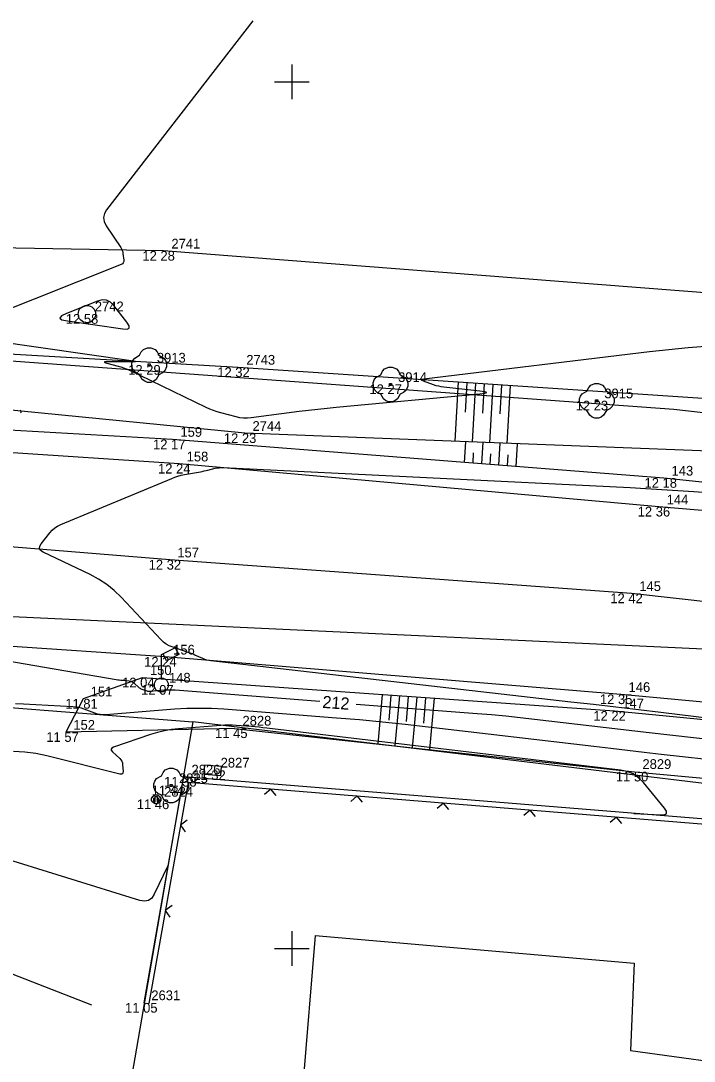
# Model space of a CAD drawing. Extents: x -703403 to -701924, y -1022520 to -1021856.
# Drawn here: x -702207.82 to -702188.39, y -1022278.25 to -1022248.24 of the extents above; entities that cross this region are included whole.
import ezdxf

# ---------------------------------------------------------------- set-up
doc = ezdxf.new("R2010")
doc.units = 0
for name, color, linetype in [('Ex_Contour Labels', 7, 'Continuous'), ('Ex_Major Contours', 7, 'Continuous'), ('Ex_Minor Contours', 7, 'Continuous'), ('Z_body', 7, 'Continuous'), ('Z_body_cisla', 7, 'Continuous'), ('Z_body_vysky_redukovane', 7, 'Continuous'), ('Z_hektometricka_sit', 7, 'Continuous'), ('Z_hrany_paty', 7, 'Continuous'), ('Z_katastr_hranice', 7, 'Continuous'), ('Z_katastr_vnitrni_kresba', 7, 'Continuous'), ('Z_komunikace', 7, 'Continuous'), ('Z_komunikace_osa', 7, 'Continuous'), ('Z_pilire', 7, 'Continuous'), ('Z_ploty', 7, 'Continuous'), ('Z_ploty_znacky', 7, 'Continuous'), ('Z_pole_rozhranni', 7, 'Continuous'), ('Z_site_vo_znaky', 7, 'Continuous'), ('Z_sloupy', 7, 'Continuous'), ('Z_technicke_srafy', 7, 'Continuous'), ('Z_zelen_jednotliva', 7, 'Continuous')]:
    doc.layers.add(name, color=color, linetype=linetype)

# ---------------------------------------------------------------- blocks, each defined once
blk = doc.blocks.new('POINT_DISPLAY')
blk.add_line((0, 0), (0, 0))
blk = doc.blocks.new('Z10001')
blk.add_circle((0, 0), 0.25)
blk = doc.blocks.new('Z24')
for p, q in [((-0.28, 0.28), (-0.23, 0.38)), ((-0.23, 0.38), (-0.17, 0.45)), ((-0.17, 0.45), (-0.05, 0.5)), ((-0.05, 0.5), (0.05, 0.5)), ((0.05, 0.5), (0.17, 0.45)), ((0.17, 0.45), (0.23, 0.38)), ((0.23, 0.38), (0.28, 0.28)), ((-0.5, 0.05), (-0.47, 0.13)), ((-0.5, -0.05), (-0.5, 0.05)), ((-0.47, 0.13), (-0.42, 0.2)), ((-0.42, 0.2), (-0.28, 0.28)), ((-0.03, -0.03), (-0.03, 0.03)), ((-0.03, 0.03), (0.03, 0.03)), ((0.03, 0.03), (0.03, -0.03)), ((0.28, 0.28), (0.42, 0.2)), ((0.42, 0.2), (0.47, 0.13)), ((0.47, 0.13), (0.5, 0.05)), ((0.5, 0.05), (0.5, -0.05)), ((-0.45, -0.17), (-0.5, -0.05)), ((-0.38, -0.23), (-0.45, -0.17)), ((-0.28, -0.28), (-0.38, -0.23)), ((-0.2, -0.42), (-0.28, -0.28)), ((0.03, -0.03), (-0.03, -0.03)), ((0.28, -0.28), (0.2, -0.42)), ((0.38, -0.23), (0.28, -0.28)), ((0.45, -0.17), (0.38, -0.23)), ((0.5, -0.05), (0.45, -0.17)), ((-0.13, -0.47), (-0.2, -0.42)), ((-0.05, -0.5), (-0.13, -0.47)), ((0.05, -0.5), (-0.05, -0.5)), ((0.13, -0.47), (0.05, -0.5)), ((0.2, -0.42), (0.13, -0.47))]:
    blk.add_line(p, q)
blk = doc.blocks.new('Z13')
for p, q in [((0, 0.88), (0.45, 1.1)), ((0.4, 1.07), (0.5, 0.88)), ((0, 0.2), (0, 0.88)), ((0.15, 0.7), (0.05, 0.9)), ((0.5, 0.88), (0.15, 0.7)), ((-0.2, 0.05), (-0.15, 0.15)), ((-0.2, -0.05), (-0.2, 0.05)), ((-0.15, 0.15), (-0.05, 0.2)), ((-0.05, 0.2), (0.05, 0.2)), ((0.05, 0.2), (0.15, 0.15)), ((0.15, 0.15), (0.2, 0.05)), ((0.2, 0.05), (0.2, -0.05)), ((-0.15, -0.15), (-0.2, -0.05)), ((-0.05, -0.2), (-0.15, -0.15)), ((0.05, -0.2), (-0.05, -0.2)), ((0.15, -0.15), (0.05, -0.2)), ((0.2, -0.05), (0.15, -0.15))]:
    blk.add_line(p, q)
blk = doc.blocks.new('Z666')
for p, q in [((-0.25, 0.13), (-0.25, -0.13)), ((0.25, 0.13), (-0.25, 0.13)), ((0.25, -0.13), (0.25, 0.13)), ((-0.25, -0.13), (0.25, -0.13))]:
    blk.add_line(p, q)
blk = doc.blocks.new('Z601')
for p, q in [((-0.13, 0.03), (-0.1, 0.08)), ((-0.13, -0.03), (-0.13, 0.03)), ((-0.1, 0.08), (-0.08, 0.1)), ((-0.08, 0.1), (-0.03, 0.13)), ((-0.08, 0.05), (-0.08, -0.05)), ((-0.03, 0.13), (0.03, 0.13)), ((-0.03, -0.08), (-0.03, 0.08)), ((-0.03, 0.08), (0.03, 0.08)), ((0.03, 0.13), (0.08, 0.1)), ((0.03, 0.08), (0.03, -0.08)), ((0.08, 0.1), (0.1, 0.08)), ((0.08, -0.05), (0.08, 0.05)), ((0.1, 0.08), (0.13, 0.03)), ((0.13, 0.03), (0.13, -0.03)), ((-0.1, -0.08), (-0.13, -0.03)), ((-0.08, -0.1), (-0.1, -0.08)), ((-0.08, -0.05), (-0.03, -0.08)), ((-0.03, -0.13), (-0.08, -0.1)), ((0.03, -0.13), (-0.03, -0.13)), ((0.03, -0.08), (0.08, -0.05)), ((0.08, -0.1), (0.03, -0.13)), ((0.1, -0.08), (0.08, -0.1)), ((0.13, -0.03), (0.1, -0.08))]:
    blk.add_line(p, q)
blk = doc.blocks.new('Z212')
for p, q in [((-0.17, 0.17), (0, 0)), ((0, 0), (0.17, 0.17))]:
    blk.add_line(p, q)

msp = doc.modelspace()

# ---------------------------------------------------------------- linework, layer by layer
at = {"layer": 'Ex_Major Contours'}
for points in [[(-702207.826, -1022259.551), (-702207.807, -1022259.529), (-702207.802, -1022259.51), (-702207.812, -1022259.492), (-702207.836, -1022259.476)], [(-702199.183, -1022267.877), (-702203.366, -1022267.553), (-702203.444, -1022267.549), (-702203.522, -1022267.547), (-702203.6, -1022267.549), (-702203.678, -1022267.553), (-702204.087, -1022267.586), (-702204.117, -1022267.586), (-702204.146, -1022267.584), (-702204.174, -1022267.578), (-702204.202, -1022267.57), (-702204.313, -1022267.528), (-702204.34, -1022267.517), (-702204.366, -1022267.503), (-702204.39, -1022267.487), (-702204.413, -1022267.468), (-702204.548, -1022267.349), (-702204.579, -1022267.325), (-702204.612, -1022267.308), (-702204.648, -1022267.296), (-702204.687, -1022267.289), (-702204.881, -1022267.273), (-702204.927, -1022267.269), (-702204.973, -1022267.263), (-702205.018, -1022267.257), (-702205.063, -1022267.25), (-702208.59, -1022266.647)], [(-702183.797, -1022269.441), (-702189.685, -1022268.778), (-702190.099, -1022268.731), (-702190.513, -1022268.684), (-702190.926, -1022268.635), (-702191.34, -1022268.587), (-702192.994, -1022268.391), (-702193.408, -1022268.344), (-702193.822, -1022268.301), (-702194.237, -1022268.263), (-702194.652, -1022268.229), (-702198.136, -1022267.959)], [(-702210.372, -1022274.838), (-702205.774, -1022276.622)]]:
    msp.add_lwpolyline(points, dxfattribs=at)
at = {"layer": 'Ex_Minor Contours'}
for points in [[(-702201.119, -1022248.242), (-702205.339, -1022253.69), (-702205.405, -1022253.803), (-702205.43, -1022253.918), (-702205.413, -1022254.034), (-702205.355, -1022254.151), (-702204.932, -1022254.78), (-702204.908, -1022254.82), (-702204.889, -1022254.863), (-702204.876, -1022254.907), (-702204.868, -1022254.954), (-702204.845, -1022255.143), (-702204.845, -1022255.186), (-702204.858, -1022255.223), (-702204.884, -1022255.251), (-702204.922, -1022255.273), (-702208.667, -1022256.764)], [(-702208.583, -1022257.469), (-702204.634, -1022258.039), (-702204.529, -1022258.056), (-702204.494, -1022258.069), (-702204.53, -1022258.077), (-702204.637, -1022258.079), (-702205.325, -1022258.078), (-702205.387, -1022258.081), (-702205.409, -1022258.089), (-702205.39, -1022258.101), (-702205.33, -1022258.119), (-702205.01, -1022258.201), (-702204.93, -1022258.223), (-702204.852, -1022258.249), (-702204.776, -1022258.279), (-702204.701, -1022258.313), (-702202.475, -1022259.385), (-702202.371, -1022259.432), (-702202.266, -1022259.473), (-702202.159, -1022259.51), (-702202.051, -1022259.542), (-702201.612, -1022259.659), (-702201.502, -1022259.683), (-702201.391, -1022259.696), (-702201.279, -1022259.697), (-702201.167, -1022259.688), (-702199.786, -1022259.506), (-702199.518, -1022259.472), (-702199.249, -1022259.44), (-702198.981, -1022259.411), (-702198.712, -1022259.385), (-702194.572, -1022259.002), (-702194.423, -1022258.983), (-702194.373, -1022258.964), (-702194.423, -1022258.943), (-702194.571, -1022258.922), (-702195.607, -1022258.811), (-702195.683, -1022258.8), (-702195.758, -1022258.785), (-702195.832, -1022258.766), (-702195.904, -1022258.742), (-702196.193, -1022258.638), (-702196.247, -1022258.614), (-702196.264, -1022258.595), (-702196.243, -1022258.579), (-702196.185, -1022258.568), (-702189.674, -1022257.784), (-702188.562, -1022257.666), (-702187.449, -1022257.579)], [(-702186.758, -1022268.511), (-702189.35, -1022268.197), (-702189.998, -1022268.118), (-702190.646, -1022268.041), (-702191.295, -1022267.966), (-702191.943, -1022267.891), (-702202.333, -1022266.702), (-702202.393, -1022266.693), (-702202.452, -1022266.679), (-702202.51, -1022266.661), (-702202.567, -1022266.638), (-702202.791, -1022266.538), (-702202.847, -1022266.514), (-702202.904, -1022266.491), (-702202.961, -1022266.469), (-702203.019, -1022266.449), (-702203.451, -1022266.302), (-702203.539, -1022266.266), (-702203.621, -1022266.22), (-702203.697, -1022266.165), (-702203.766, -1022266.099), (-702204.919, -1022264.867), (-702205.121, -1022264.671), (-702205.338, -1022264.496), (-702205.57, -1022264.343), (-702205.818, -1022264.21), (-702207.171, -1022263.567), (-702207.243, -1022263.519), (-702207.277, -1022263.463), (-702207.271, -1022263.397), (-702207.228, -1022263.323), (-702206.975, -1022263.007), (-702206.908, -1022262.933), (-702206.834, -1022262.869), (-702206.752, -1022262.815), (-702206.662, -1022262.771), (-702203.462, -1022261.44), (-702203.372, -1022261.406), (-702203.281, -1022261.376), (-702203.188, -1022261.351), (-702203.094, -1022261.332), (-702202.633, -1022261.248), (-702202.579, -1022261.237), (-702202.525, -1022261.226), (-702202.472, -1022261.214), (-702202.418, -1022261.202), (-702202.204, -1022261.149), (-702202.15, -1022261.138), (-702202.096, -1022261.131), (-702202.041, -1022261.128), (-702201.987, -1022261.129), (-702190.238, -1022261.707), (-702189.778, -1022261.731), (-702189.319, -1022261.757), (-702188.859, -1022261.786), (-702188.4, -1022261.817), (-702185.918, -1022261.99)], [(-702187.402, -1022269.62), (-702189.342, -1022269.402), (-702189.827, -1022269.347), (-702190.311, -1022269.291), (-702190.796, -1022269.235), (-702191.28, -1022269.178), (-702196.062, -1022268.611), (-702196.721, -1022268.537), (-702197.381, -1022268.469), (-702198.042, -1022268.407), (-702198.703, -1022268.353), (-702201.957, -1022268.1), (-702202.314, -1022268.08), (-702202.671, -1022268.073), (-702203.028, -1022268.08), (-702203.385, -1022268.101), (-702205.362, -1022268.257), (-702205.444, -1022268.26), (-702205.524, -1022268.253), (-702205.603, -1022268.237), (-702205.681, -1022268.213), (-702205.99, -1022268.098), (-702206.068, -1022268.072), (-702206.148, -1022268.052), (-702206.228, -1022268.039), (-702206.31, -1022268.031), (-702207.742, -1022267.953), (-702207.968, -1022267.944)], [(-702190.128, -1022271.106), (-702189.342, -1022271.142), (-702189.238, -1022271.135), (-702189.187, -1022271.101), (-702189.19, -1022271.04), (-702189.246, -1022270.952), (-702189.853, -1022270.214), (-702189.99, -1022270.073), (-702190.146, -1022269.966), (-702190.321, -1022269.893), (-702190.513, -1022269.852), (-702200.719, -1022268.644), (-702200.829, -1022268.631), (-702200.939, -1022268.62), (-702201.049, -1022268.61), (-702201.159, -1022268.6), (-702201.6, -1022268.566), (-702201.71, -1022268.56), (-702201.82, -1022268.558), (-702201.93, -1022268.56), (-702202.041, -1022268.567), (-702203.261, -1022268.663), (-702203.469, -1022268.686), (-702203.674, -1022268.721), (-702203.876, -1022268.77), (-702204.076, -1022268.831), (-702205.144, -1022269.193), (-702205.192, -1022269.217), (-702205.212, -1022269.247), (-702205.206, -1022269.282), (-702205.171, -1022269.324), (-702204.958, -1022269.52), (-702204.925, -1022269.557), (-702204.9, -1022269.597), (-702204.884, -1022269.642), (-702204.877, -1022269.691), (-702204.865, -1022269.893), (-702204.869, -1022269.936), (-702204.885, -1022269.963), (-702204.915, -1022269.974), (-702204.958, -1022269.97), (-702207.068, -1022269.442), (-702207.384, -1022269.375), (-702207.703, -1022269.334), (-702208.025, -1022269.319)], [(-702203.573, -1022272.618), (-702203.964, -1022273.435), (-702204.039, -1022273.548), (-702204.134, -1022273.616), (-702204.248, -1022273.639), (-702204.383, -1022273.617), (-702208.599, -1022272.311)]]:
    msp.add_lwpolyline(points, dxfattribs=at)
msp.add_lwpolyline([(-702206.642, -1022256.755), (-702206.686, -1022256.815), (-702206.629, -1022256.863), (-702206.471, -1022256.899), (-702204.867, -1022257.13), (-702204.747, -1022257.134), (-702204.688, -1022257.103), (-702204.69, -1022257.036), (-702204.754, -1022256.934), (-702205.132, -1022256.454), (-702205.232, -1022256.357), (-702205.344, -1022256.303), (-702205.468, -1022256.293), (-702205.604, -1022256.328), (-702206.496, -1022256.683)], close=True, dxfattribs=at)
at = {"layer": 'Z_hektometricka_sit'}
for p, q in [((-702200, -1022249.5), (-702200, -1022250.5)), ((-702200.5, -1022250), (-702199.5, -1022250)), ((-702200, -1022274.5), (-702200, -1022275.5)), ((-702200.5, -1022275), (-702199.5, -1022275))]:
    msp.add_line(p, q, dxfattribs=at)
at = {"layer": 'Z_hrany_paty'}
for p, q in [((-702201.54, -1022258.24), (-702212.39, -1022257.62)), ((-702187.42, -1022259.18), (-702201.54, -1022258.24)), ((-702201.35, -1022260.14), (-702212.8, -1022259.01)), ((-702203.44, -1022260.32), (-702216.31, -1022259.59)), ((-702187.32, -1022260.68), (-702201.35, -1022260.14)), ((-702189.26, -1022261.43), (-702203.44, -1022260.32)), ((-702177.83, -1022262.65), (-702189.26, -1022261.43)), ((-702204.31, -1022267.19), (-702206.02, -1022267.8)), ((-702190.69, -1022268.15), (-702204.31, -1022267.19)), ((-702206.02, -1022267.8), (-702206.52, -1022268.76)), ((-702178.49, -1022269.36), (-702190.69, -1022268.15)), ((-702201.65, -1022268.65), (-702206.52, -1022268.76)), ((-702201.65, -1022268.65), (-702190.11, -1022269.9)), ((-702190.11, -1022269.9), (-702178.73, -1022270.99))]:
    msp.add_line(p, q, dxfattribs=at)
at = {"layer": 'Z_katastr_hranice'}
for p, q in [((-702188.97, -1022259.45), (-702233.2, -1022256.23)), ((-702143.57, -1022264.76), (-702188.97, -1022259.45)), ((-702287.01, -1022261.74), (-702165.12, -1022267.43)), ((-702229.37, -1022266.38), (-702202.85, -1022268.46)), ((-702202.85, -1022268.46), (-702212.47, -1022324.13)), ((-702160.14, -1022273.62), (-702202.85, -1022268.46))]:
    msp.add_line(p, q, dxfattribs=at)
at = {"layer": 'Z_katastr_vnitrni_kresba'}
for p, q in [((-702199.32, -1022274.62), (-702199.74, -1022279.66)), ((-702199.32, -1022274.62), (-702190.12, -1022275.42)), ((-702190.12, -1022275.42), (-702190.22, -1022277.94)), ((-702190.22, -1022277.94), (-702185.79, -1022278.56))]:
    msp.add_line(p, q, dxfattribs=at)
at = {"layer": 'Z_komunikace'}
for p, q in [((-702203.25, -1022261.02), (-702216.36, -1022260.16)), ((-702189.41, -1022262.26), (-702203.25, -1022261.02)), ((-702177.9, -1022263.25), (-702189.41, -1022262.26)), ((-702203.65, -1022266.59), (-702209.9, -1022266.16)), ((-702190.5, -1022267.67), (-702203.65, -1022266.59)), ((-702177.8, -1022268.86), (-702190.5, -1022267.67))]:
    msp.add_line(p, q, dxfattribs=at)
at = {"layer": 'Z_komunikace_osa'}
for p, q in [((-702203.52, -1022263.79), (-702217.76, -1022262.64)), ((-702190.2, -1022264.76), (-702203.52, -1022263.79)), ((-702178.44, -1022266.08), (-702190.2, -1022264.76))]:
    msp.add_line(p, q, dxfattribs=at)
at = {"layer": 'Z_ploty'}
for p, q in [((-702203.12, -1022270.05), (-702204.27, -1022276.57)), ((-702186.88, -1022271.37), (-702203.12, -1022270.05)), ((-702202.99, -1022270.21), (-702204.12, -1022276.59)), ((-702186.89, -1022271.52), (-702202.99, -1022270.21))]:
    msp.add_line(p, q, dxfattribs=at)
at = {"layer": 'Z_pole_rozhranni'}
for p, q in [((-702203.7, -1022254.88), (-702218.24, -1022254.62)), ((-702187.48, -1022256.13), (-702203.7, -1022254.88))]:
    msp.add_line(p, q, dxfattribs=at)
at = {"layer": 'Z_technicke_srafy'}
for p, q in [((-702195.2, -1022258.66), (-702195.29, -1022260.37)), ((-702194.95, -1022258.68), (-702194.99, -1022259.53)), ((-702194.7, -1022258.7), (-702194.79, -1022260.39)), ((-702194.45, -1022258.71), (-702194.49, -1022259.56)), ((-702194.2, -1022258.73), (-702194.29, -1022260.41)), ((-702193.95, -1022258.75), (-702193.99, -1022259.58)), ((-702193.7, -1022258.76), (-702193.79, -1022260.43)), ((-702195.01, -1022260.98), (-702194.98, -1022260.39)), ((-702194.51, -1022261.02), (-702194.48, -1022260.4)), ((-702194.02, -1022261.06), (-702193.98, -1022260.42)), ((-702193.52, -1022261.1), (-702193.48, -1022260.44)), ((-702194.76, -1022261), (-702194.75, -1022260.7)), ((-702194.27, -1022261.04), (-702194.25, -1022260.73)), ((-702193.77, -1022261.08), (-702193.75, -1022260.76)), ((-702197.39, -1022267.68), (-702197.51, -1022269.1)), ((-702197.14, -1022267.7), (-702197.2, -1022268.41)), ((-702196.89, -1022267.71), (-702197.02, -1022269.15)), ((-702196.64, -1022267.73), (-702196.7, -1022268.45)), ((-702196.39, -1022267.75), (-702196.52, -1022269.21)), ((-702196.14, -1022267.77), (-702196.2, -1022268.5)), ((-702195.89, -1022267.78), (-702196.02, -1022269.26))]:
    msp.add_line(p, q, dxfattribs=at)

# ---------------------------------------------------------------- block references
at = {"layer": 'Z_body'}
for p in [(-702203.7, -1022254.88), (-702205.91, -1022256.7), (-702204.11, -1022258.17), (-702201.54, -1022258.24), (-702197.15, -1022258.73), (-702191.2, -1022259.2), (-702201.35, -1022260.14), (-702203.44, -1022260.32), (-702203.25, -1022261.02), (-702189.26, -1022261.43), (-702189.41, -1022262.26), (-702203.52, -1022263.79), (-702190.2, -1022264.76), (-702203.65, -1022266.59), (-702204.31, -1022267.19), (-702203.76, -1022267.4), (-702190.5, -1022267.67), (-702206.02, -1022267.8), (-702190.69, -1022268.15), (-702206.52, -1022268.76), (-702201.65, -1022268.65), (-702203.12, -1022270.05), (-702202.28, -1022269.86), (-702190.11, -1022269.9), (-702203.48, -1022270.3), (-702203.91, -1022270.7), (-702204.27, -1022276.57)]:
    msp.add_blockref('POINT_DISPLAY', p, dxfattribs=at)
at = {"layer": 'Z_pilire', "rotation": -4.4999999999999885}
msp.add_blockref('Z666', (-702202.28, -1022269.86), dxfattribs=at)
at = {"layer": 'Z_ploty_znacky'}
for p, rotation in [((-702200.6, -1022270.4), 175.4), ((-702198.11, -1022270.6), 175.4), ((-702195.62, -1022270.81), 175.4), ((-702193.12, -1022271.01), 175.4), ((-702203.21, -1022271.44), -100), ((-702190.63, -1022271.21), 175.4), ((-702203.65, -1022273.9), -100)]:
    msp.add_blockref('Z212', p, dxfattribs=dict(at, rotation=rotation))
at = {"layer": 'Z_site_vo_znaky'}
msp.add_blockref('Z13', (-702203.76, -1022267.4), dxfattribs=at)
at = {"layer": 'Z_sloupy'}
msp.add_blockref('Z601', (-702203.91, -1022270.7), dxfattribs=at)
at = {"layer": 'Z_zelen_jednotliva'}
for name, p in [('Z10001', (-702205.91, -1022256.7)), ('Z24', (-702204.11, -1022258.17)), ('Z24', (-702197.15, -1022258.73)), ('Z24', (-702191.2, -1022259.2)), ('Z24', (-702203.48, -1022270.3))]:
    msp.add_blockref(name, p, dxfattribs=at)

# ---------------------------------------------------------------- texts
at = {"layer": 'Ex_Contour Labels'}
msp.add_text('212', height=0.35, rotation=355.5687, dxfattribs=at).set_placement((-702199.124, -1022268.057))
at = {"layer": 'Z_body_cisla'}
for s, p in [('2741', (-702203.47, -1022254.81)), ('2742', (-702205.68, -1022256.62)), ('3913', (-702203.89, -1022258.1)), ('2743', (-702201.31, -1022258.16)), ('3914', (-702196.93, -1022258.66)), ('3915', (-702190.98, -1022259.13)), ('2744', (-702201.13, -1022260.07)), ('159', (-702203.21, -1022260.24)), ('158', (-702203.03, -1022260.95)), ('143', (-702189.04, -1022261.36)), ('144', (-702189.18, -1022262.19)), ('157', (-702203.3, -1022263.72)), ('145', (-702189.97, -1022264.69)), ('156', (-702203.42, -1022266.52)), ('150', (-702204.09, -1022267.11)), ('148', (-702203.54, -1022267.33)), ('146', (-702190.28, -1022267.6)), ('151', (-702205.8, -1022267.73)), ('147', (-702190.46, -1022268.07)), ('2828', (-702201.42, -1022268.57)), ('152', (-702206.3, -1022268.69)), ('2827', (-702202.05, -1022269.78)), ('2826', (-702202.89, -1022269.98)), ('2829', (-702189.88, -1022269.82)), ('2825', (-702203.25, -1022270.23)), ('2824', (-702203.68, -1022270.62)), ('2631', (-702204.05, -1022276.49))]:
    msp.add_text(s, height=0.28, dxfattribs=at).set_placement(p)
at = {"layer": 'Z_body_vysky_redukovane'}
for s, p in [('12 28', (-702204.307, -1022255.16)), ('12 58', (-702206.517, -1022256.98)), ('12 29', (-702204.717, -1022258.45)), ('12 32', (-702202.147, -1022258.52)), ('12 27', (-702197.757, -1022259.01)), ('12 23', (-702191.807, -1022259.48)), ('12 23', (-702201.957, -1022260.42)), ('12 17', (-702204, -1022260.6)), ('12 24', (-702203.857, -1022261.3)), ('12 18', (-702189.82, -1022261.71)), ('12 36', (-702190.017, -1022262.54)), ('12 32', (-702204.127, -1022264.07)), ('12 42', (-702190.807, -1022265.04)), ('12 24', (-702204.257, -1022266.87)), ('12 04', (-702204.893, -1022267.47)), ('12 07', (-702204.343, -1022267.68)), ('12 35', (-702191.107, -1022267.95)), ('11 81', (-702206.533, -1022268.08)), ('12 22', (-702191.297, -1022268.43)), ('11 57', (-702207.08, -1022269.04)), ('11 45', (-702202.21, -1022268.93)), ('11 38', (-702203.68, -1022270.33)), ('11 32', (-702202.84, -1022270.14)), ('11 50', (-702190.647, -1022270.18)), ('11 44', (-702204.04, -1022270.58)), ('11 46', (-702204.47, -1022270.98)), ('11 05', (-702204.807, -1022276.85))]:
    msp.add_text(s, height=0.28, dxfattribs=at).set_placement(p)

doc.saveas('drawing.dxf')
